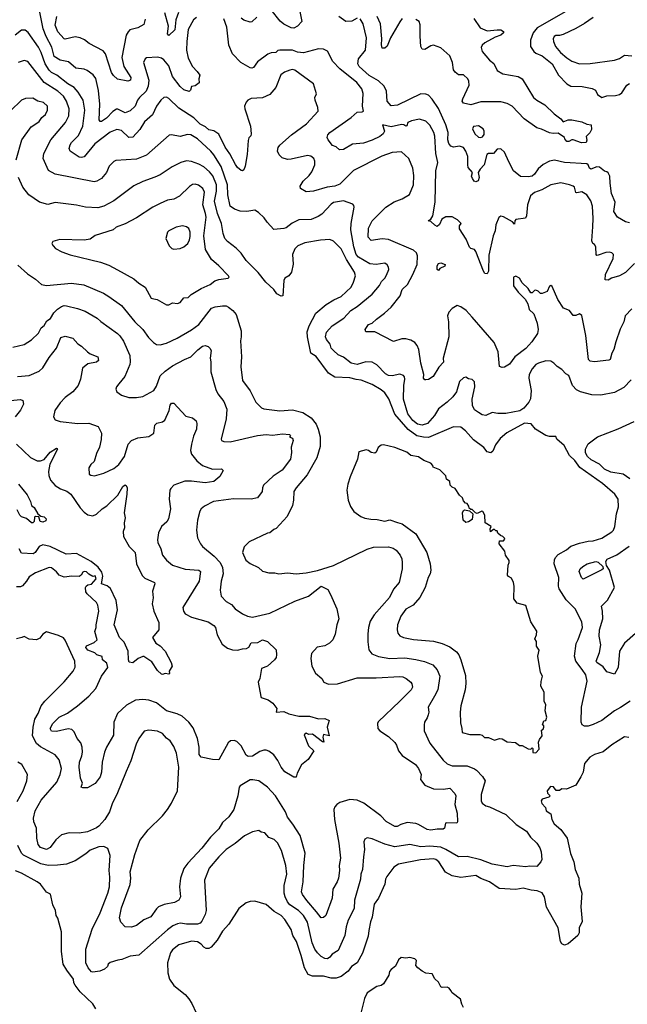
# Model space of a CAD drawing. Extents: x 1678759 to 1859541, y 384609 to 522867.
# Tile 305 of 466: x 1767510 to 1772378, y 482252 to 490149. Entities that reach past the tile are written whole.
import ezdxf

# ---------------------------------------------------------------- set-up
doc = ezdxf.new("R2010")
doc.units = 0

msp = doc.modelspace()

# ---------------------------------------------------------------- linework, layer by layer
at = {"layer": '0CON20XD'}
for points in [[(1768925, 490167.8), (1768902.6, 490147.4), (1768860.5, 490069.5), (1768847.9, 489975), (1768847.4, 489905), (1768860.7, 489840.7), (1768892.9, 489772.9), (1768932.9, 489735), (1768953.3, 489705), (1768943.8, 489675), (1768947.7, 489642.3), (1768915, 489620), (1768885, 489612.5), (1768878.8, 489585), (1768867.5, 489572.5), (1768825, 489587.3), (1768795, 489612.8), (1768733.5, 489693.5), (1768705, 489778.9), (1768665, 489827.5), (1768645, 489840.5), (1768615, 489848.1), (1768525, 489843.3), (1768514, 489836), (1768502, 489805), (1768545.3, 489665), (1768540, 489615), (1768523.3, 489576.7), (1768469.2, 489525), (1768454.6, 489505), (1768435.5, 489455), (1768395, 489419.1), (1768355, 489401.5), (1768295, 489432.5), (1768285, 489431.9), (1768255, 489413.8), (1768205, 489360.5), (1768165, 489332.9), (1768155, 489332), (1768147.5, 489345), (1768150.9, 489470.9), (1768141.7, 489581.7), (1768118.5, 489678.5), (1768097.3, 489707.3), (1768051.5, 489741.5), (1768025, 489751.8), (1767960, 489760), (1767900.8, 489810.8), (1767835, 489823.9), (1767786.7, 489855), (1767768.1, 489928.1), (1767722.2, 490015), (1767698.3, 490075), (1767665.7, 490235.7)], [(1768516, 490154), (1768505, 490110), (1768455, 490084), (1768392.9, 490067.1), (1768377.4, 490052.6), (1768363.4, 490025), (1768328.7, 489845), (1768344.4, 489774.4), (1768401.4, 489685), (1768398, 489665), (1768375, 489656.7), (1768292.4, 489672.4), (1768260.8, 489700.8), (1768245.6, 489725.6), (1768196.8, 489876.8), (1768179.1, 489899.1), (1768065, 489958), (1768028.9, 489988.9), (1767995, 490003.1), (1767955, 490010.6), (1767875, 489992.5), (1767865.5, 489995.5), (1767815, 490052.7), (1767792.5, 490105), (1767806.7, 490175)], [(1768783.1, 490206.9), (1768761.9, 490148.1), (1768752, 490068), (1768705, 490022.5), (1768694.7, 490035), (1768701.4, 490098.6), (1768671.9, 490205)], [(1769409.8, 490170.2), (1769368.5, 490131.5), (1769355, 490128.5), (1769305, 490144.8), (1769285, 490161.4)], [(1769754.2, 490215), (1769769.4, 490135), (1769735, 490096.7), (1769705, 490082.5), (1769685, 490082.9), (1769625, 490114.2), (1769598, 490138), (1769525, 490227.8)], [(1770215, 490162.2), (1770171.9, 490138.1), (1770122.9, 490135), (1770065.6, 490175)], [(1772395, 488521.2), (1772365, 488528), (1772300, 488565), (1772271.3, 488611.3), (1772281.8, 488685), (1772251.1, 488755), (1772241.8, 488838.2), (1772238.2, 488895), (1772225, 488920), (1772215, 488930), (1772195, 488933.8), (1772156.1, 488966.1), (1772135, 488968.8), (1772085, 488950.5), (1772075, 488958), (1772065, 488985.8), (1772053.8, 488993.8), (1771875, 489003.9), (1771795, 489023.6), (1771755, 489015.4), (1771705, 488987.9), (1771665, 488952.5), (1771635, 488911.2), (1771615, 488894.1), (1771585, 488889.2), (1771522.5, 488892.5), (1771467.4, 488937.4), (1771428.3, 489008.3), (1771395, 489087.5), (1771365, 489112.5), (1771335, 489110), (1771305, 489077.5), (1771265, 489077.5), (1771251.7, 489068.3), (1771232, 488985), (1771198.7, 488951.3), (1771182, 488925), (1771191.2, 488885), (1771183.9, 488856.1), (1771165, 488849.2), (1771150.8, 488855), (1771137.5, 488875), (1771130.8, 488895), (1771138, 488925), (1771104.3, 488965), (1771099.4, 488985), (1771101.7, 489051.7), (1771085, 489096.2), (1771065, 489124.3), (1771035, 489135.5), (1770985, 489126.9), (1770965, 489135.8), (1770947.2, 489157.2), (1770939.6, 489185), (1770941.6, 489245), (1770924.1, 489305), (1770866.2, 489436.2), (1770815, 489512), (1770785, 489543.8), (1770765, 489552), (1770725, 489555.8), (1770536.7, 489465), (1770485, 489458.8), (1770453.8, 489495), (1770449.1, 489575), (1770429.1, 489615), (1770385, 489659.6), (1770311, 489701), (1770228.9, 489775), (1770219.5, 489795), (1770224.5, 489835), (1770280, 489905), (1770288.9, 490005), (1770261.5, 490115), (1770237.4, 490157.4)], [(1770575, 490159.2), (1770555, 490132), (1770480.8, 490005), (1770455, 489937.5), (1770435, 489920.8), (1770415, 489921.2), (1770407.9, 489947.9), (1770411.1, 489995), (1770400.3, 490115), (1770374.8, 490174.8)], [(1771149.3, 490159.3), (1771198.5, 490085), (1771255, 490058.9), (1771335, 490069.2), (1771365, 490067.3), (1771385.5, 490055.5), (1771385, 490043.3), (1771366, 490025), (1771320.8, 490009.1), (1771237.3, 489962.7), (1771215.5, 489945), (1771207.3, 489925), (1771215, 489894.2), (1771275, 489824.3), (1771307.6, 489797.6), (1771335, 489741.4), (1771382, 489715), (1771505, 489692.5), (1771537.1, 489675), (1771625.5, 489525), (1771652.8, 489502.8), (1771717.1, 489467.1), (1771793.3, 489393.3), (1771845.4, 489355.4), (1771865, 489330), (1771903.4, 489346.6), (1771935, 489346.7), (1772015, 489330), (1772055, 489312), (1772090, 489305), (1772091.7, 489268.3), (1772078.3, 489241.7), (1772048.3, 489211.7), (1772053.6, 489183.6), (1772050, 489165), (1772012.1, 489162.1), (1771945, 489186.9), (1771933.4, 489186.6), (1771908.6, 489171.4), (1771895, 489172.2), (1771878.9, 489195), (1771874, 489205), (1771825, 489238.1), (1771785, 489235.6), (1771755, 489241.1), (1771691.4, 489271.4), (1771652.5, 489282.5), (1771550.8, 489355), (1771456, 489456), (1771415, 489477.8), (1771365, 489489.5), (1771205, 489490.9), (1771125, 489467.1), (1771065, 489480), (1771056.2, 489495), (1771060.6, 489515), (1771111.8, 489625), (1771109.1, 489655), (1771099.6, 489675), (1771065, 489706.2), (1771025, 489707.1), (1770997.9, 489727.9), (1770985.9, 489745.9), (1770978.2, 489805), (1770955, 489860), (1770885, 489922.7), (1770825, 489944.5), (1770805, 489939.5), (1770755, 489910.8), (1770735, 489913.8), (1770724.4, 489935), (1770718.2, 490018.2), (1770718.1, 490108.1), (1770710, 490135), (1770685, 490151.4)], [(1771885, 490214.4), (1771655.4, 490085), (1771624.1, 490045), (1771602.4, 489985), (1771602.7, 489935), (1771628.9, 489895), (1771645, 489880.5), (1771695, 489858.5), (1771775.7, 489795), (1771828, 489705), (1771894.4, 489634.4), (1771927, 489617), (1772017.7, 489612.3), (1772097.3, 489597.3), (1772122.9, 489582.9), (1772140.7, 489550.7), (1772175, 489524.2), (1772215, 489537.5), (1772285, 489540.8), (1772315, 489548.1), (1772335, 489562.9), (1772375.8, 489625), (1772395, 489636.9)], [(1772105, 490166.7), (1772035, 490118.5), (1771965, 490077.8), (1771865, 490031.1), (1771835, 490022.9), (1771805, 490023.1), (1771792.7, 490015), (1771785.5, 489995), (1771787.5, 489975), (1771801.9, 489935), (1771841.8, 489885), (1771895, 489842.2), (1771935, 489817.5), (1771995, 489796.5), (1772081.7, 489798.3), (1772275, 489824.5), (1772315, 489838.6), (1772355.5, 489864.5), (1772415, 489858.5)], [(1770018.1, 489815), (1769976.3, 489896.3), (1769945, 489912.2), (1769905, 489915.5), (1769785, 489882.8), (1769735, 489887.9), (1769695, 489903.8), (1769593.8, 489906.2), (1769576.8, 489903.2), (1769563.1, 489886.9), (1769525, 489884.5), (1769498.2, 489871.8), (1769415, 489812.5), (1769383, 489767), (1769368.9, 489761.1), (1769355, 489763.3), (1769281.9, 489805), (1769214.4, 489875), (1769185.4, 489945), (1769168.1, 490088.1), (1769145.3, 490155)], [(1772415, 487830), (1772362, 487775), (1772349.2, 487725), (1772321.4, 487668.6), (1772285.7, 487565), (1772270, 487505), (1772253.5, 487475), (1772241.9, 487425), (1772231.5, 487418.5), (1772115, 487405.7), (1772081.3, 487411.3), (1772068.1, 487425), (1772047.2, 487617.2), (1772015, 487776.7), (1771995, 487791.2), (1771965, 487776.2), (1771945, 487776.7), (1771915, 487816), (1771866.5, 487836.5), (1771822.9, 487905), (1771775, 488010), (1771765, 488016.7), (1771755, 488012.5), (1771735, 487970), (1771695, 487952.5), (1771683, 487953), (1771665, 487972.5), (1771645, 487980), (1771635, 487977.5), (1771615, 487957.5), (1771605, 487957.5), (1771585, 487993.3), (1771535, 488040), (1771515, 488076), (1771485, 488091.2), (1771466.4, 488083.6), (1771466.2, 488015), (1771502.5, 487965), (1771559.2, 487909.2), (1771580, 487870), (1771592.5, 487825), (1771629.7, 487789.7), (1771656.3, 487716.3), (1771664.4, 487665), (1771658, 487632), (1771612, 487565), (1771565, 487512.9), (1771475.8, 487445), (1771435, 487385.8), (1771395, 487363.3), (1771375, 487358.8), (1771355, 487367.5), (1771343.5, 487485), (1771311.5, 487561.5), (1771135, 487764.3), (1771086.8, 487816.8), (1771045, 487846.2), (1771016.1, 487856.1), (1770975, 487833.8), (1770946.9, 487803.1), (1770936.7, 487775), (1770945.5, 487725), (1770948.1, 487605), (1770902.9, 487435), (1770905, 487402.5), (1770867.4, 487362.6), (1770823, 487287), (1770785, 487263.8), (1770765, 487260), (1770755, 487260), (1770744.4, 487274.4), (1770748, 487305), (1770723.4, 487393.4), (1770708.9, 487505), (1770695.3, 487535.3), (1770675, 487559.5), (1770645, 487578.9), (1770605, 487590.6), (1770570.9, 487589.1), (1770505, 487567.5), (1770355, 487645.8), (1770282.5, 487645), (1770277.5, 487665), (1770305, 487703.8), (1770335, 487715.8), (1770368.8, 487748.8), (1770432, 487795), (1770485.7, 487845), (1770557.3, 487935), (1770573.3, 487986.7), (1770617.3, 488025), (1770660.9, 488105), (1770693.9, 488186.1), (1770697.9, 488255), (1770689.5, 488279.5), (1770665, 488302.2), (1770465, 488386.2), (1770415, 488392.7), (1770325, 488377.5), (1770300.6, 488405), (1770303.6, 488476.4), (1770334.1, 488535.9), (1770443.6, 488646.4), (1770510.7, 488689.3), (1770575, 488713.1), (1770633.7, 488746.3), (1770665.6, 488825), (1770668.9, 488898.9), (1770659.2, 488959.2), (1770627, 489037), (1770568.6, 489088.6), (1770495, 489084.3), (1770411.2, 489055), (1770185, 488940.8), (1770075, 488828.9), (1770035, 488814.2), (1769973.7, 488806.4), (1769865, 488772.9), (1769805, 488768.6), (1769760, 488795), (1769755.7, 488815), (1769780, 488855), (1769829.8, 488900.2), (1769851.3, 488928.7), (1769874.4, 488985), (1769875.5, 489015), (1769865.7, 489035), (1769843.3, 489055), (1769815, 489058.9), (1769685, 489029.5), (1769655, 489028.1), (1769611.8, 489041.8), (1769590, 489065), (1769576.4, 489093.6), (1769580.8, 489125), (1769595, 489142.5), (1769686.9, 489225), (1769808.1, 489315), (1769901.3, 489415), (1769899.2, 489445), (1769876.5, 489505), (1769875.8, 489525), (1769888, 489555), (1769862.5, 489635), (1769715, 489744.7), (1769695, 489749.5), (1769674.2, 489745.8), (1769630.7, 489729.3), (1769602.4, 489707.6), (1769561.8, 489605), (1769515, 489549.5), (1769455, 489522.3), (1769364, 489516), (1769337.1, 489502.9), (1769325, 489488), (1769311.1, 489455), (1769312.5, 489435), (1769358.6, 489295), (1769364.2, 489235), (1769362, 489218), (1769345, 489202.5), (1769339.2, 489180.8), (1769332.9, 489067.1), (1769316.4, 488973.6), (1769305, 488946.2), (1769295, 488936.7), (1769285, 488938.8), (1769255, 488964.2), (1769238.3, 488988.3), (1769193.4, 489073.4), (1769155, 489127.5), (1769105, 489231.9), (1769065, 489257.1), (1769025, 489265.6), (1768999.1, 489289.1), (1768955, 489310.4), (1768905, 489361.8), (1768785, 489440), (1768705, 489516.9), (1768685, 489528.6), (1768665, 489525.8), (1768641.4, 489505), (1768605.5, 489454.5), (1768574, 489386), (1768510.5, 489329.5), (1768472.6, 489267.4), (1768415, 489207.8), (1768385, 489203.5), (1768325, 489260), (1768288.3, 489268.3), (1768235, 489247.7), (1768112.5, 489155), (1768025, 489048.6), (1768005, 489043.1), (1767985, 489047.8), (1767915, 489094.2), (1767906.9, 489115), (1767915, 489146.2), (1767925.7, 489165), (1767980, 489220), (1768014.7, 489295), (1768030.6, 489425), (1768018.7, 489505), (1767978.5, 489568.5), (1767946.5, 489605), (1767895, 489635.8), (1767807.5, 489705), (1767765, 489725.3), (1767744.8, 489744.8), (1767714.5, 489794.5), (1767681.6, 489885), (1767659, 489929), (1767576.9, 490046.9), (1767553.8, 490066.2), (1767525, 490065.7), (1767474.2, 490025.8)], [(1772410.2, 487259.8), (1772351.6, 487198.4), (1772275, 487159.7), (1772165, 487137.2), (1772095, 487140.9), (1772004.2, 487164.2), (1771970.9, 487180.9), (1771939.5, 487215), (1771908.8, 487295), (1771885, 487308.8), (1771855, 487343.3), (1771815, 487366.7), (1771790, 487395), (1771765, 487411.2), (1771725, 487412.9), (1771668, 487395), (1771645, 487383.1), (1771615, 487348.8), (1771593.1, 487305), (1771589.5, 487275), (1771607.8, 487175), (1771602.6, 487107.4), (1771589.1, 487080.9), (1771550, 487035), (1771516.6, 487013.4), (1771405, 486990.8), (1771341.8, 486991.8), (1771295, 487000), (1771245, 486975.7), (1771215, 486981.4), (1771185, 486998.2), (1771155, 487020.5), (1771137.5, 487055), (1771135.3, 487105), (1771155.5, 487205), (1771153.9, 487243.9), (1771135, 487263.3), (1771105, 487270), (1771085, 487283.3), (1771065, 487276.2), (1771035, 487246.7), (1771008.5, 487165), (1770980.5, 487125), (1770935, 487081.5), (1770865, 487028.6), (1770833.3, 486975), (1770778.4, 486911.6), (1770735, 486897.7), (1770698.2, 486905), (1770659.3, 486935), (1770620.5, 486989.5), (1770584.6, 487105), (1770586.7, 487215), (1770595.5, 487265.5), (1770594.3, 487285), (1770586, 487295), (1770555, 487306.4), (1770495, 487291.9), (1770465, 487295.3), (1770440.2, 487310.2), (1770370.4, 487380.4), (1770333.9, 487403.9), (1770283.7, 487406.3), (1770215, 487384.3), (1770165.6, 487395), (1770105, 487442.1), (1770062, 487462), (1770023.2, 487495), (1770006.4, 487515), (1769997.5, 487547.5), (1769968.2, 487585), (1769960.7, 487605), (1769968.1, 487641.9), (1770014.5, 487695), (1770107.8, 487755), (1770164.2, 487815.8), (1770215, 487847.9), (1770335, 487948.5), (1770393.8, 488016.2), (1770409.2, 488050.8), (1770435, 488076), (1770449.5, 488100.5), (1770466.5, 488145), (1770465.6, 488165), (1770453.6, 488183.6), (1770435, 488195.6), (1770365, 488184.7), (1770315, 488191.1), (1770224.8, 488244.8), (1770205.2, 488265.2), (1770187.2, 488327.2), (1770163.8, 488465), (1770166.2, 488515), (1770188.6, 488645), (1770187.9, 488657.9), (1770178.5, 488668.5), (1770105, 488695.6), (1770025, 488681.9), (1770005, 488670), (1769930.9, 488589.1), (1769900.3, 488569.7), (1769845, 488547.8), (1769745, 488544.5), (1769691.9, 488518.1), (1769645, 488480), (1769625.4, 488474.6), (1769546.9, 488466.9), (1769492, 488525), (1769468.9, 488558.9), (1769423, 488603), (1769392.9, 488622.9), (1769329.1, 488610.9), (1769276.7, 488615), (1769230.3, 488630.3), (1769195.4, 488655), (1769177.9, 488745), (1769175.7, 488825), (1769125, 488971.8), (1769065.9, 489065.9), (1769040.8, 489095), (1768934, 489194), (1768880, 489225), (1768855, 489228.5), (1768795, 489213.3), (1768725, 489225.8), (1768706.8, 489223.2), (1768525.9, 489064.1), (1768445, 489031.5), (1768281.1, 489018.9), (1768265, 489011.2), (1768226, 488975), (1768204.3, 488925), (1768164.3, 488875), (1768126.6, 488853.4), (1768105, 488847.9), (1767795, 488910.9), (1767739.1, 488939.1), (1767697.1, 489035), (1767702.5, 489075), (1767757.8, 489185), (1767876.2, 489325), (1767902.5, 489377.5), (1767905.4, 489435), (1767883.5, 489495), (1767861.1, 489535), (1767815.5, 489575.5), (1767705, 489644.6), (1767575, 489814.4), (1767545, 489822.2), (1767496.2, 489806.2)], [(1772435, 488193.1), (1772365, 488122.5), (1772315, 488094.4), (1772252.7, 488077.3), (1772225, 488060), (1772201.7, 488061.7), (1772202.5, 488105), (1772264.4, 488235), (1772266.9, 488265), (1772255, 488280.8), (1772235, 488285.6), (1772205, 488281.9), (1772145, 488260.8), (1772135, 488259.2), (1772129.2, 488265), (1772125, 488327.5), (1772115, 488346.7), (1772102, 488355), (1772094.7, 488374.7), (1772101.6, 488488.4), (1772105.5, 488555), (1772099.1, 488655), (1772086.3, 488696.3), (1772054.5, 488744.5), (1772015, 488770), (1771975, 488760), (1771965, 488764.2), (1771955, 488806), (1771945.4, 488815.4), (1771915, 488825.5), (1771845, 488840.6), (1771765, 488824.4), (1771694.7, 488785.3), (1771635, 488763.3), (1771603.4, 488736.6), (1771578.5, 488665), (1771569.4, 488575), (1771562.7, 488557.3), (1771485, 488548), (1771476.2, 488535), (1771475, 488510), (1771458.6, 488528.6), (1771385, 488566.9), (1771365, 488572.5), (1771347.7, 488562.3), (1771325.5, 488505), (1771320, 488455), (1771303.1, 488415), (1771268.1, 488261.9), (1771266.3, 488133.7), (1771255, 488110), (1771236.7, 488115), (1771225, 488131.2), (1771165, 488290), (1771155, 488306.2), (1771125, 488313.3), (1771113.9, 488323.9), (1771088.3, 488388.3), (1771033, 488473), (1771032.5, 488495), (1771046.2, 488515), (1771017.1, 488545), (1770975, 488568.8), (1770925, 488567.1), (1770891.5, 488548.5), (1770872.7, 488507.3), (1770855, 488492), (1770835, 488500.8), (1770805, 488530), (1770782.5, 488535), (1770805, 488548.8), (1770820, 488575), (1770839.6, 488685), (1770843.5, 488936.5), (1770860, 489005), (1770842.8, 489075), (1770835.7, 489215.7), (1770827.5, 489245), (1770795, 489302.5), (1770764.6, 489334.6), (1770712, 489352), (1770648.1, 489338.1), (1770619.2, 489325), (1770611.7, 489298.3), (1770605, 489296.7), (1770586.7, 489306.7), (1770567.9, 489307.9), (1770485, 489290.8), (1770417.5, 489305), (1770431.5, 489255), (1770420.9, 489235), (1770395, 489212.7), (1770335, 489182.5), (1770265, 489160), (1770175, 489150), (1770105, 489107.5), (1770072.5, 489105), (1770045, 489130), (1770015, 489141.2), (1769981.4, 489185), (1769974.5, 489204.5), (1769978.5, 489225), (1769994.4, 489245), (1770165, 489364.4), (1770212.6, 489407.4), (1770255, 489410.8), (1770263.6, 489416.4), (1770255.6, 489455), (1770262.1, 489557.9), (1770250, 489595), (1770210.9, 489645), (1770075.6, 489755), (1770018.1, 489815)], [(1767481.4, 489025), (1767526.9, 489185), (1767601.1, 489288.9), (1767638, 489315), (1767665, 489331.9), (1767686.4, 489363.6), (1767715, 489388.8), (1767731.9, 489425), (1767731.9, 489455), (1767701.2, 489485), (1767655, 489496.7), (1767615, 489519.2), (1767555, 489517.5), (1767525, 489504.3), (1767435, 489419.2)], [(1771205, 489203.8), (1771219.2, 489210.8), (1771231.2, 489228.8), (1771231.9, 489255), (1771224.2, 489275), (1771185, 489297.1), (1771145, 489293.3), (1771139.2, 489275), (1771155.8, 489235), (1771185, 489207.5), (1771205, 489203.8)], [(1772400, 484685), (1772325, 484632.9), (1772275, 484606.7), (1772175, 484528.5), (1772105, 484495.7), (1772065, 484484.3), (1772035, 484482.9), (1772016, 484495), (1772008.6, 484515), (1772011.5, 484635), (1772056.9, 484845), (1772046.7, 484895), (1772017.5, 484937.5), (1771966.1, 485005), (1771953.9, 485045), (1771967.5, 485145), (1771985, 485178), (1772018.5, 485275), (1772015, 485320), (1771961.2, 485425), (1771887.7, 485497.7), (1771832.1, 485585), (1771826.1, 485605), (1771828.4, 485675), (1771792.9, 485785), (1771795, 485817.5), (1771802.5, 485835), (1771825, 485859.4), (1771891.7, 485898.3), (1771925, 485925.6), (1771995, 485950), (1772065, 485966.2), (1772105, 485968.8), (1772175, 485991.1), (1772255, 486041.4), (1772268.1, 486055), (1772279.5, 486085), (1772292.7, 486185), (1772308.8, 486241.2), (1772304.5, 486304.5), (1772277.5, 486345), (1772179.2, 486429.2), (1771997.4, 486557.4), (1771958.6, 486615), (1771914.7, 486655), (1771872.5, 486735), (1771813.3, 486785), (1771805, 486807.5), (1771755, 486806.7), (1771725, 486814.5), (1771642, 486865), (1771607, 486907), (1771555, 486913.1), (1771413.5, 486836.5), (1771358.5, 486791.5), (1771320.9, 486739.1), (1771300.9, 486689.1), (1771283.8, 486676.2), (1771255, 486682.5), (1771227.6, 486717.6), (1771145, 486778.6), (1771082.2, 486852.2), (1771045, 486881.1), (1770985, 486884.5), (1770785, 486798.9), (1770745, 486800), (1770692.2, 486812.3), (1770622.2, 486862.2), (1770515.1, 486985.1), (1770467.7, 487107.7), (1770435.4, 487155.4), (1770405, 487181.4), (1770334.7, 487224.7), (1770245, 487259.1), (1770205, 487262.3), (1770155, 487276), (1770035, 487282.3), (1769983.3, 487315), (1769885, 487446.9), (1769842.6, 487475), (1769815.4, 487605), (1769813.6, 487645), (1769827.8, 487695), (1769883.5, 487796.5), (1769965, 487865.6), (1770026.6, 487903.4), (1770085, 487928.6), (1770164.4, 488005), (1770185.5, 488045), (1770201.4, 488095), (1770193.3, 488125), (1770127.1, 488225), (1770085, 488310.6), (1770023.9, 488373.9), (1769995, 488386.7), (1769918.6, 488381.4), (1769795, 488360.5), (1769738, 488335), (1769715, 488312), (1769694.5, 488265.5), (1769700.3, 488189.7), (1769686.6, 488123.4), (1769665, 488096), (1769633.8, 488076.2), (1769625, 488056.7), (1769617.5, 487935), (1769605, 487932.5), (1769570, 487950), (1769546, 487986), (1769483, 488043), (1769421.1, 488121.1), (1769325, 488216.7), (1769285, 488278), (1769245, 488317.5), (1769175, 488370.8), (1769154.4, 488395), (1769139.4, 488435), (1769126.9, 488515), (1769094.7, 488595), (1769070.6, 488695), (1769087, 488775), (1769086.2, 488825), (1769056.4, 488896.4), (1769029.9, 488929.9), (1768985, 488967.9), (1768945, 488990.4), (1768885, 489012.7), (1768845, 489016.7), (1768801.2, 489005), (1768731.4, 488968.6), (1768635, 488905.6), (1768592.4, 488887.6), (1768495, 488851.1), (1768425, 488815.6), (1768265, 488695.6), (1768183.8, 488655), (1768135, 488641.1), (1768035.5, 488645.5), (1767965, 488663.1), (1767795, 488682), (1767735, 488666), (1767668.8, 488685), (1767582.9, 488745), (1767534.5, 488805), (1767500, 488885)], [(1768685, 487862.5), (1768705, 487863.3), (1768735, 487877.5), (1768775, 487872.5), (1768795, 487880), (1768825, 487918.8), (1768858.3, 487921.7), (1768882.5, 487945), (1768965, 487992.5), (1769036.7, 488025), (1769074.3, 488055.7), (1769105, 488065.8), (1769180, 488075), (1769186.7, 488085), (1769183.8, 488095), (1769104.3, 488175), (1769047.3, 488225), (1768997.9, 488305), (1768985.7, 488415), (1769003, 488565), (1768999.4, 488595), (1768976.1, 488665), (1768989.7, 488765), (1768976.5, 488795), (1768942.6, 488822.6), (1768915, 488829.1), (1768895, 488826.7), (1768869.1, 488810.9), (1768791.2, 488735), (1768745, 488711.1), (1768695, 488703.1), (1768634.6, 488675.4), (1768576, 488645), (1768445, 488560.6), (1768355, 488513.1), (1768283.8, 488485), (1768257.3, 488462.7), (1768115, 488419.2), (1768075, 488390), (1768025, 488380), (1767832.3, 488387.7), (1767775, 488370), (1767767.5, 488355), (1767776.7, 488335), (1767796.7, 488315), (1767847.1, 488287.1), (1767915, 488262.5), (1768155.7, 488205.7), (1768225, 488180), (1768294.2, 488144.2), (1768425, 488070), (1768464, 488035), (1768514, 488005), (1768563.3, 487915), (1768585, 487910), (1768610, 487905), (1768685, 487862.5)], [(1768745, 488310), (1768795, 488313.3), (1768825, 488326.7), (1768855.6, 488354.4), (1768871.4, 488385), (1768875, 488410), (1768874.4, 488445), (1768864, 488475), (1768845, 488487.5), (1768815, 488495.6), (1768763.6, 488486.4), (1768703.3, 488455), (1768693.8, 488445), (1768680, 488395), (1768706.4, 488336.4), (1768727.5, 488315), (1768745, 488310)], [(1770865, 488137.5), (1770854, 488145), (1770854.4, 488175), (1770864.2, 488195), (1770885, 488198.1), (1770920, 488185), (1770915, 488172), (1770876.9, 488153.1), (1770865, 488137.5)], [(1767495, 488181.2), (1767571.2, 488111.2), (1767635, 488068.8), (1767683.8, 488025), (1767725, 488017.8), (1767925, 488036.2), (1768023.1, 488023.1), (1768181.2, 487955), (1768225, 487930), (1768325.9, 487855.9), (1768431.5, 487725), (1768495, 487664.4), (1768541.7, 487601.7), (1768580.6, 487560.6), (1768605, 487544.3), (1768635, 487541.9), (1768685, 487555.7), (1768772, 487595), (1768885, 487662.2), (1768945, 487705.5), (1769047.8, 487835), (1769075, 487847.5), (1769135, 487854.6), (1769163.8, 487853.8), (1769183.9, 487843.9), (1769218.2, 487818.2), (1769245, 487784), (1769283.5, 487655), (1769284.6, 487605.4), (1769277.8, 487575), (1769287.5, 487445), (1769282.5, 487365), (1769295.8, 487255.8), (1769355, 487172), (1769400.8, 487080.8), (1769447.6, 487037.6), (1769465, 487029.4), (1769595, 487013.5), (1769695, 487020.8), (1769778.2, 486998.2), (1769845.8, 486955.8), (1769885.3, 486905.3), (1769901.8, 486865), (1769917.4, 486802.6), (1769916.7, 486725), (1769891.8, 486635), (1769812.3, 486497.7), (1769725.7, 486395), (1769707.5, 486365), (1769704.2, 486295), (1769695, 486252.5), (1769652, 486165), (1769565, 486067.5), (1769545, 486060), (1769515, 486032.5), (1769495, 486030), (1769348.8, 485961.2), (1769308.3, 485921.7), (1769293.8, 485875), (1769321.2, 485815), (1769355, 485787.5), (1769423.8, 485755), (1769456.1, 485726.1), (1769505, 485712), (1769555, 485713.3), (1769585, 485703.8), (1769655.8, 485714.2), (1769725, 485705.7), (1769805, 485713.3), (1769895, 485731.9), (1770025, 485773.1), (1770295, 485902.2), (1770345, 485918.2), (1770465, 485922.5), (1770500.9, 485910.9), (1770525, 485894.3), (1770557.5, 485855), (1770571.1, 485825), (1770575.5, 485795.5), (1770573.3, 485745), (1770550, 485635), (1770505, 485582.5), (1770472.2, 485515), (1770351.1, 485375), (1770318.9, 485325), (1770305.7, 485275.7), (1770300.5, 485225), (1770299.7, 485159.7), (1770307.1, 485095), (1770332.3, 485062.3), (1770385, 485041.2), (1770475, 485025.4), (1770595, 485030.4), (1770685, 485019.2), (1770752.4, 485002.4), (1770820, 484975), (1770855, 484936), (1770875.4, 484885.4), (1770859.4, 484775), (1770834.1, 484724.1), (1770782.9, 484635), (1770786.7, 484595), (1770782.2, 484575), (1770775, 484550), (1770754.5, 484515.5), (1770750.8, 484495), (1770750.8, 484445), (1770796.2, 484346.2), (1770901.7, 484211.7), (1770935, 484181.1), (1770974.6, 484164.6), (1771094.7, 484164.7), (1771155, 484142.2), (1771170.5, 484130.5), (1771219.2, 484079.2), (1771238.9, 484045), (1771208.2, 483935), (1771208.1, 483885), (1771214.6, 483864.6), (1771245, 483843.1), (1771275, 483836.9), (1771405, 483774.2), (1771488, 483695), (1771570.2, 483640.2), (1771603.8, 483593.8), (1771654.4, 483545), (1771677.9, 483507.9), (1771689.4, 483475), (1771694.4, 483415), (1771685.4, 483394.6), (1771653.1, 483356.9), (1771595, 483360), (1771564.6, 483354.6), (1771465, 483366.4), (1771415, 483354.4), (1771295, 483376.8), (1771205, 483410.4), (1771095, 483436.9), (1771025, 483434.5), (1770925, 483495.3), (1770885, 483511.8), (1770795, 483520.2), (1770725, 483515.3), (1770635, 483533.5), (1770515, 483515.3), (1770435, 483536.9), (1770335, 483579.2), (1770295, 483587.5), (1770275, 483576.7), (1770266, 483555), (1770271.9, 483495), (1770265.4, 483434.6), (1770256.7, 483335), (1770243.3, 483295), (1770240, 483255), (1770191.1, 483088.9), (1770189.6, 483020.4), (1770141.9, 482928.1), (1770126.1, 482875), (1770115.3, 482804.7), (1770061.5, 482685), (1770014.6, 482655.4), (1769995, 482630), (1769975, 482618.5), (1769955, 482619.1), (1769925.7, 482635), (1769895, 482664.4), (1769875, 482694.4), (1769853.8, 482745), (1769815, 482912.5), (1769784.7, 482965), (1769744.4, 483004.4), (1769675, 483050), (1769655.7, 483075), (1769636.2, 483115), (1769629.7, 483145), (1769629.7, 483205), (1769639.5, 483250.5), (1769648.9, 483295), (1769641.8, 483365), (1769607.3, 483487.3), (1769576.6, 483546.6), (1769547.5, 483575), (1769505, 483590.8), (1769475, 483628), (1769445, 483634), (1769425, 483646), (1769374.2, 483635.8), (1769311.2, 483605), (1769235, 483541.9), (1769164.7, 483495.3), (1769103.9, 483436.1), (1769027.7, 483345), (1768991.5, 483248.5), (1769002.9, 483005), (1768996.4, 482973.6), (1768970.2, 482919.8), (1768955, 482904.2), (1768934.4, 482895.6), (1768845, 482895.4), (1768797.1, 482902.9), (1768775, 482899.1), (1768737.1, 482882.9), (1768695, 482850), (1768463, 482647), (1768395, 482638.6), (1768327.7, 482612.3), (1768295, 482607.8), (1768233.3, 482586.7), (1768217.5, 482575), (1768212.5, 482555), (1768190, 482535), (1768152.5, 482517.5), (1768095, 482510), (1768085, 482513.3), (1768059.2, 482545), (1768040.8, 482585), (1768039.6, 482695), (1768091.1, 482855), (1768155.5, 482985), (1768216.2, 483145), (1768228.2, 483195), (1768232, 483272), (1768225.6, 483325), (1768234.2, 483445), (1768215, 483502.5), (1768185, 483519.2), (1768143.3, 483515), (1768075, 483489.4), (1768040.5, 483459.5), (1767955, 483404.3), (1767885, 483376.7), (1767811.5, 483368.5), (1767736.9, 483366.9), (1767678, 483378), (1767539.5, 483449.5), (1767525.2, 483465.2), (1767494.7, 483525)], [(1767455, 487523.8), (1767545, 487544.2), (1767605, 487582.9), (1767660.6, 487635), (1767682.1, 487677.9), (1767705, 487696.9), (1767727, 487733), (1767756, 487754), (1767782, 487798), (1767812.2, 487827.8), (1767845, 487848.5), (1767865, 487856.2), (1767885, 487855.5), (1767973.6, 487833.6), (1768035, 487811.2), (1768131.2, 487755), (1768158.7, 487728.7), (1768292.4, 487632.4), (1768312, 487615), (1768341.7, 487571.7), (1768390.9, 487455), (1768394.4, 487405), (1768391.9, 487385), (1768351.5, 487288.5), (1768305, 487228), (1768286, 487205), (1768280, 487185), (1768286.7, 487165), (1768325, 487138.8), (1768385, 487118.8), (1768445, 487118.8), (1768495, 487127.5), (1768585, 487176), (1768605, 487209.2), (1768635, 487294.3), (1768675, 487330.5), (1768735, 487372.5), (1768829.2, 487425), (1768882, 487445), (1768937.9, 487502.1), (1768975, 487530.6), (1768995, 487537.5), (1769019.3, 487529.3), (1769034.4, 487514.4), (1769042.9, 487495), (1769036.9, 487435), (1769042.3, 487405), (1769041.8, 487325), (1769082.1, 487182.1), (1769097.9, 487147.9), (1769146.4, 487086.4), (1769170.5, 487025), (1769165, 486947.5), (1769123.9, 486786.1), (1769126.7, 486775), (1769145, 486765.8), (1769195, 486762.9), (1769414.6, 486815.4), (1769485, 486821.2), (1769535, 486816.5), (1769616.6, 486826.6), (1769671.7, 486821.7), (1769680, 486815), (1769673, 486807), (1769675, 486800), (1769695, 486792.5), (1769700, 486775), (1769685, 486720), (1769688.8, 486678.8), (1769680, 486625), (1769613.6, 486536.4), (1769541.9, 486488.1), (1769463.3, 486416.7), (1769454.3, 486395), (1769452.5, 486365), (1769415, 486314), (1769365, 486303.3), (1769222.4, 486307.6), (1769063.3, 486285), (1768991.3, 486248.7), (1768963.3, 486225), (1768952.7, 486207.3), (1768934.4, 486135), (1768926.9, 486055), (1768934.6, 485994.6), (1768957.5, 485945), (1768975, 485924.2), (1769067.7, 485847.7), (1769116.4, 485795), (1769135.3, 485755), (1769140.3, 485705), (1769123.3, 485645), (1769115.6, 485575), (1769123.3, 485525), (1769163.7, 485483.7), (1769207.9, 485457.9), (1769235.8, 485425), (1769295, 485384.4), (1769335, 485366.5), (1769375, 485358.5), (1769515, 485390.5), (1769713.8, 485485), (1769825, 485525.5), (1769925, 485605.4), (1769978.8, 485578.8), (1769999.2, 485539.1), (1770051.1, 485425), (1770067.8, 485345), (1770050.8, 485295), (1770038.3, 485221.7), (1770018, 485175), (1769992.3, 485147.7), (1769955, 485128), (1769894.3, 485115.7), (1769848, 485065), (1769841.2, 485025), (1769850, 484965), (1769879.5, 484909.5), (1769930, 484865), (1769946.7, 484835), (1769985, 484820.8), (1770055, 484822.9), (1770215, 484871.5), (1770365, 484871.5), (1770555, 484882.8), (1770578.6, 484878.6), (1770605.3, 484865.3), (1770642.5, 484835), (1770652.1, 484822.1), (1770657.5, 484795), (1770647.5, 484775), (1770555.6, 484685), (1770380.9, 484519.1), (1770376, 484505), (1770379.2, 484465), (1770396.6, 484446.6), (1770465, 484401.4), (1770515, 484353.1), (1770530, 484330), (1770544.7, 484284.7), (1770575, 484247.5), (1770680, 484175), (1770705, 484143.8), (1770726.9, 484095), (1770722.5, 484055), (1770755, 484010.8), (1770825, 483979.5), (1770905, 483978.9), (1770955, 483985.7), (1770995, 483943.8), (1771004.2, 483925), (1770997.5, 483855), (1771016, 483785), (1771018.8, 483715), (1771013.6, 483706.4), (1770930.7, 483709.3), (1770922.5, 483705), (1770913.6, 483666.4), (1770901.7, 483658.3), (1770855, 483658.1), (1770805, 483648.6), (1770773.3, 483655), (1770706.2, 483695), (1770682.6, 483702.6), (1770615, 483710), (1770563.3, 483695), (1770535, 483678), (1770515, 483677.5), (1770445, 483718.6), (1770402.9, 483762.9), (1770266.9, 483866.9), (1770215, 483890), (1770155, 483894.4), (1770075, 483871.9), (1770050, 483855), (1770035, 483836.7), (1770028, 483815), (1770032.7, 483735), (1770066.2, 483545), (1770080.4, 483425), (1770069.1, 483365), (1770071.5, 483325), (1770063.5, 483265), (1770054.5, 483235), (1770020, 483175), (1770012.1, 483105), (1769962, 482965), (1769945, 482948.8), (1769925, 482946.2), (1769886.7, 482995), (1769809.1, 483085), (1769775, 483134), (1769768.5, 483155), (1769782.3, 483235), (1769785.4, 483365.4), (1769797.8, 483465), (1769756.8, 483606.8), (1769698.5, 483698.5), (1769654.7, 483754.7), (1769638.8, 483795), (1769558.9, 483925), (1769495, 483994.3), (1769426.2, 484045), (1769377.5, 484052.5), (1769355, 484052.5), (1769275, 484006), (1769268, 483995), (1769258.1, 483925), (1769226.5, 483815), (1769184.7, 483755.3), (1769135, 483710.5), (1769105, 483661.1), (1769037.4, 483592.6), (1768968.5, 483505), (1768855.5, 483384.5), (1768825, 483340.8), (1768797.9, 483265), (1768788.9, 483195), (1768798.1, 483115), (1768785, 483088.8), (1768750.3, 483069.7), (1768666.6, 483053.4), (1768622.5, 483035), (1768605, 483019.2), (1768561.4, 482955), (1768505, 482930.6), (1768445, 482884.4), (1768405, 482872.5), (1768354, 482874), (1768320.3, 482910.3), (1768310.6, 482945), (1768324.1, 483025.9), (1768395.3, 483214.7), (1768400, 483265), (1768394.7, 483314.7), (1768431.2, 483455), (1768472.7, 483565), (1768538, 483652), (1768652.9, 483765), (1768694.3, 483815), (1768725.6, 483865), (1768773.1, 483965), (1768783.5, 484155), (1768767, 484267), (1768745, 484320), (1768715, 484366.7), (1768685, 484388), (1768652.5, 484425), (1768615, 484442), (1768545, 484452), (1768508, 484442), (1768464.6, 484385.4), (1768441.7, 484338.3), (1768398.9, 484205), (1768361.5, 484118.5), (1768288.1, 483935), (1768252.2, 483867.8), (1768228.9, 483795), (1768192.5, 483735), (1768145, 483681.8), (1768125, 483666.9), (1768053.6, 483636.4), (1767985, 483624), (1767905, 483628.2), (1767845, 483611.1), (1767798.7, 483571.3), (1767755, 483509.4), (1767725, 483494.5), (1767675, 483511.4), (1767657.8, 483535), (1767648.2, 483585), (1767643.4, 483665), (1767622.4, 483715), (1767620, 483745), (1767634.6, 483805), (1767680.3, 483889.7), (1767808.1, 484035), (1767833.8, 484096.2), (1767843.3, 484145), (1767824.5, 484214.5), (1767792.5, 484252.5), (1767676.2, 484316.2), (1767644.8, 484344.8), (1767611.6, 484405), (1767617.4, 484475), (1767631.5, 484538.5), (1767657.9, 484585), (1767682.7, 484647.3), (1767710.6, 484685), (1767865, 484839.2), (1767936.8, 484923.2), (1767954.3, 484955.7), (1767951.9, 485005), (1767875, 485173.3), (1767860.5, 485190.5), (1767821.7, 485211.7), (1767725, 485240), (1767695, 485222), (1767671.1, 485188.9), (1767645, 485175.6), (1767585, 485180.9), (1767545, 485202), (1767525.8, 485194.2), (1767485, 485183.3)], [(1767491.5, 487288.5), (1767585, 487295.6), (1767665, 487331.4), (1767695, 487357.5), (1767745, 487439.2), (1767805, 487516), (1767840.2, 487599.8), (1767875, 487612), (1767935.5, 487595.5), (1767975, 487550), (1768005, 487532), (1768052, 487485), (1768075, 487470), (1768136.4, 487446.4), (1768140, 487415), (1768125, 487403.1), (1768055, 487389.5), (1768012.5, 487355), (1767995.7, 487265), (1767977.5, 487215), (1767936, 487165), (1767875, 487120), (1767835, 487076.7), (1767790, 487015), (1767781.2, 486965), (1767795, 486940), (1767835, 486925.8), (1767975, 486911.4), (1768064.3, 486914.3), (1768137.8, 486887.8), (1768164, 486834), (1768162.8, 486782.8), (1768149.5, 486720.5), (1768125, 486668.8), (1768107.1, 486605), (1768078.8, 486581.2), (1768063.8, 486555), (1768067.5, 486505), (1768080, 486495), (1768108.8, 486491.2), (1768185, 486511.4), (1768265, 486550), (1768305, 486581.1), (1768349.6, 486645), (1768380, 486745), (1768405, 486773.8), (1768455, 486796.2), (1768543.2, 486806.8), (1768585, 486833.3), (1768593.6, 486896.4), (1768607.8, 486912.2), (1768655, 486924.2), (1768671.7, 486938.3), (1768706.9, 487015), (1768715, 487057.5), (1768725, 487073.3), (1768745, 487072.5), (1768839.5, 486969.5), (1768895, 486956.2), (1768922.3, 486932.3), (1768928.3, 486911.7), (1768927.1, 486865), (1768901.7, 486808.3), (1768885.5, 486745), (1768878.5, 486695), (1768885, 486663.8), (1768930.2, 486610.2), (1768975, 486574.5), (1769055, 486545.7), (1769125.9, 486545.9), (1769138.8, 486535), (1769114, 486485), (1769065, 486444.5), (1768996.1, 486433.9), (1768885, 486449.5), (1768832.8, 486447.2), (1768745, 486416.9), (1768719.3, 486390.7), (1768713.1, 486375), (1768708.5, 486305), (1768718.6, 486225), (1768702.5, 486145), (1768689.2, 486120.8), (1768645.8, 486084.2), (1768620.6, 486035), (1768613.6, 485976.4), (1768616.5, 485955), (1768640, 485905), (1768654.4, 485855), (1768685.8, 485815), (1768735, 485773.5), (1768835, 485742.9), (1768944.3, 485735.7), (1768957.5, 485725), (1768946.9, 485645), (1768817.5, 485435), (1768822.5, 485405), (1768834.5, 485384.5), (1768885, 485358.6), (1769018.8, 485318.8), (1769065, 485290.8), (1769079.2, 485275), (1769090.8, 485215), (1769132.1, 485142.1), (1769175, 485108.8), (1769214.3, 485094.3), (1769255, 485092.5), (1769295, 485104), (1769327.5, 485105), (1769344.3, 485115.7), (1769365, 485152), (1769417.5, 485155), (1769455, 485175.8), (1769495, 485163.1), (1769565, 485096.7), (1769568.5, 485055), (1769565.4, 485034.6), (1769552.5, 485015), (1769495, 484964), (1769480.8, 484959.2), (1769446.7, 484945), (1769433.3, 484865), (1769421.2, 484835), (1769440.7, 484720.7), (1769445, 484713.3), (1769500, 484695), (1769538.7, 484668.7), (1769570, 484625), (1769564.3, 484594.3), (1769625, 484600), (1769665, 484582.9), (1769745, 484564.5), (1769832.4, 484562.4), (1769905, 484542.5), (1769955, 484544.4), (1769989.3, 484529.3), (1769974, 484475), (1769990, 484405), (1769945, 484417.5), (1769938.8, 484395), (1769947.5, 484355), (1769935, 484357.5), (1769855, 484418), (1769826.4, 484416.4), (1769805, 484426.2), (1769790, 484415), (1769823.8, 484325), (1769866.7, 484285), (1769820, 484215), (1769767.7, 484172.3), (1769733, 484107), (1769726, 484074), (1769705, 484073.3), (1769691.7, 484081.7)], [(1767435, 487096.5), (1767515, 487102.5), (1767534.3, 487094.3), (1767540.6, 487065), (1767515, 487018.6), (1767472.9, 486965)], [(1772398, 486468), (1772345, 486505.4), (1772245, 486521.7), (1772196.1, 486545), (1772155, 486584.1), (1772089.7, 486619.7), (1772060, 486645), (1772044.6, 486675), (1772043.5, 486705), (1772065, 486747.8), (1772140, 486805), (1772305, 486868.6), (1772432.4, 486927.6)], [(1767485, 486744.3), (1767597.2, 486637.2), (1767650.3, 486610.3), (1767675, 486610), (1767705, 486621.5), (1767755, 486680.6), (1767805, 486712.5), (1767809.3, 486709.3), (1767812.5, 486705), (1767752.2, 486585), (1767741.5, 486525), (1767743.4, 486493.4), (1767757.1, 486455), (1767793.3, 486413.3), (1767836.1, 486386.1), (1767888, 486368), (1767918.9, 486345), (1767993.5, 486235), (1768025, 486200.6), (1768055, 486178.6), (1768095, 486170), (1768125, 486182.9), (1768169.2, 486225), (1768208.4, 486251.6), (1768296, 486335), (1768335.7, 486405), (1768355, 486418.6), (1768363.1, 486413.1), (1768370, 486395), (1768368.6, 486345), (1768346, 486195), (1768354.2, 486155), (1768345.8, 486115), (1768348.8, 486075), (1768338, 486045), (1768340.8, 486005), (1768386, 485925), (1768434.3, 485875), (1768444.4, 485785), (1768491.1, 485691.1), (1768511.4, 485671.4), (1768590, 485635), (1768592, 485625), (1768572.5, 485565), (1768578.5, 485511.5), (1768571.1, 485465), (1768585.5, 485405.5), (1768624.2, 485315), (1768623.6, 485256.4), (1768573.3, 485195), (1768600, 485150), (1768635, 485128), (1768675.7, 485085), (1768723.8, 484995), (1768730, 484965), (1768707.5, 484925), (1768710, 484905), (1768705, 484900), (1768675, 484906.7), (1768655, 484897.5), (1768645, 484900), (1768615, 484930), (1768569.2, 484999.2), (1768505, 485040.8), (1768495, 485042), (1768460, 485025), (1768415, 484990), (1768387, 484997), (1768381.2, 485015), (1768378.6, 485085), (1768346.8, 485156.8), (1768308, 485195), (1768265.6, 485295.6), (1768293.2, 485415), (1768281.3, 485491.3), (1768236.8, 485586.8), (1768209.6, 485609.6), (1768165, 485625.8), (1768174.5, 485685), (1768168.4, 485718.4), (1768138.6, 485758.6), (1768082.8, 485802.8), (1767965, 485868), (1767883, 485863), (1767755, 485923.1), (1767695, 485936.9), (1767666, 485925), (1767632.5, 485875), (1767616.2, 485865), (1767525, 485870), (1767504.3, 485904.3)], [(1771645, 484270), (1771671.7, 484298.3), (1771666.7, 484355), (1771673.9, 484376.1), (1771696.7, 484405), (1771690, 484450), (1771705, 484460), (1771710, 484475), (1771710, 484485), (1771700, 484495), (1771710, 484525), (1771725, 484530), (1771733.3, 484555), (1771721.2, 484605), (1771726.7, 484655), (1771711.2, 484685), (1771713.3, 484755), (1771686.2, 484805), (1771688.3, 484841.7), (1771700, 484885), (1771683.9, 484913.9), (1771662.5, 485045), (1771673, 485093), (1771650, 485125), (1771651.7, 485161.7), (1771637.5, 485185), (1771650, 485215), (1771652.5, 485245), (1771605, 485320), (1771565, 485450), (1771495, 485470), (1771470, 485505), (1771472.5, 485605), (1771466.7, 485635), (1771449.3, 485669.3), (1771425, 485682.5), (1771417.5, 485695), (1771422.5, 485775), (1771432.5, 485795), (1771431.7, 485811.7), (1771402.5, 485855), (1771397, 485887), (1771352.5, 485945), (1771355, 485970), (1771385, 485970), (1771397, 485983), (1771395, 485990), (1771380, 486005), (1771361.7, 486011.7), (1771341.7, 486031.7), (1771335, 486050), (1771325, 486050), (1771315, 486060), (1771305, 486060), (1771281.7, 486041.7), (1771280, 486065), (1771287.5, 486085), (1771240, 486115), (1771237.5, 486175), (1771220, 486205), (1771213, 486207), (1771175, 486190), (1771163, 486193), (1771135, 486220), (1771125, 486220), (1771111.7, 486231.7), (1771108.3, 486248.3), (1771095, 486270), (1771083, 486273), (1771065, 486290), (1771057.5, 486315), (1771032.5, 486335), (1770999.3, 486389.3), (1770975, 486400), (1770960, 486415), (1770957.5, 486445), (1770930, 486465), (1770925, 486490), (1770875, 486540), (1770821.7, 486561.7), (1770820, 486575), (1770805, 486592.5), (1770747.5, 486615), (1770704.2, 486644.2), (1770644.3, 486654.3), (1770611.7, 486681.7), (1770515, 486718), (1770425, 486740), (1770405, 486737.5), (1770380.7, 486719.3), (1770365, 486680), (1770356.4, 486673.6), (1770325, 486677.5), (1770304.2, 486694.2), (1770285, 486699.2), (1770227.7, 486682.3), (1770217.5, 486625), (1770157, 486483), (1770139.2, 486425), (1770132, 486375), (1770141.2, 486295), (1770160, 486245), (1770186.7, 486205), (1770244.1, 486164.1), (1770275, 486151.2), (1770322.3, 486142.3), (1770375, 486142), (1770435, 486128.1), (1770475, 486137.5), (1770535.7, 486115.7), (1770575, 486105.8), (1770684.7, 486024.7), (1770770.8, 485875), (1770797.5, 485785), (1770804.3, 485735), (1770799.2, 485705), (1770781.9, 485675), (1770758.6, 485595), (1770715.6, 485515), (1770662.5, 485455), (1770605, 485422), (1770563.1, 485365), (1770535.7, 485295), (1770533, 485257), (1770539.7, 485229.7), (1770555, 485208), (1770585, 485193.1), (1770665, 485177.5), (1770825.4, 485165.4), (1770896.1, 485146.1), (1770955, 485118.9), (1771008.6, 485078.6), (1771027.5, 485055), (1771045.5, 485015.5), (1771081.7, 484888.3), (1771084.5, 484825), (1771077.9, 484775), (1771043.1, 484645), (1771038, 484595), (1771040.5, 484510.5), (1771053.3, 484465), (1771055, 484432.5), (1771116.1, 484416.1), (1771196.1, 484416.1), (1771215, 484410), (1771233.6, 484393.6), (1771265, 484393.3), (1771315, 484370), (1771355, 484383.3), (1771375, 484382.5), (1771415, 484357.5), (1771481.7, 484351.7), (1771515, 484327.5), (1771537, 484327), (1771585, 484302.5), (1771605, 484300), (1771615, 484310), (1771620, 484305), (1771621.7, 484271.7), (1771645, 484270)], [(1767499.2, 486425), (1767568.1, 486338.1), (1767596, 486285), (1767604, 486254), (1767626.4, 486236.4), (1767655, 486187.5), (1767678.3, 486168.3), (1767705, 486162.5), (1767722.5, 486145), (1767719.3, 486130.7), (1767695, 486118.8), (1767672.5, 486125), (1767662.5, 486162.5), (1767636.1, 486166.1), (1767629.2, 486160.8), (1767626.2, 486125), (1767615, 486114.5), (1767604.2, 486115), (1767565, 486148.6), (1767525, 486162.3), (1767511.8, 486175), (1767489.3, 486219.3)], [(1771085, 486117.5), (1771062.5, 486135), (1771056.7, 486195), (1771065, 486212.5), (1771075, 486217.5), (1771115, 486210), (1771140, 486185), (1771135, 486140), (1771105, 486122.5), (1771085, 486117.5)], [(1772445, 485227.1), (1772355, 485148.6), (1772316.7, 485085), (1772304.4, 484955), (1772275, 484900), (1772215, 484920), (1772185, 484959.2), (1772133.8, 484995), (1772128.8, 485005), (1772155.6, 485075), (1772167.5, 485135), (1772152.9, 485205), (1772156, 485255), (1772180.9, 485345), (1772180.6, 485405), (1772171.2, 485445), (1772220, 485495), (1772275.2, 485595), (1772235, 485734.3), (1772210.9, 485770.9), (1772207.1, 485805), (1772217.5, 485822.5), (1772293.4, 485856.6), (1772393.8, 485926.2)], [(1769691.7, 484081.7), (1769635, 484116.2), (1769603.5, 484155), (1769577.9, 484207.9), (1769545, 484252.9), (1769505, 484282.5), (1769485, 484291.4), (1769465, 484292), (1769435, 484280), (1769375, 484241.8), (1769340.2, 484240.2), (1769325, 484251.2), (1769285.5, 484325.5), (1769249.5, 484359.5), (1769229.4, 484369.4), (1769197.5, 484365), (1769179.7, 484350.3), (1769105.7, 484214.3), (1769055, 484214.8), (1768964.3, 484234.3), (1768948.9, 484255), (1768948.7, 484315), (1768933.2, 484385), (1768898.7, 484468.7), (1768866.1, 484516.1), (1768812.5, 484562.5), (1768771.9, 484581.9), (1768685, 484605.2), (1768605, 484671.5), (1768545, 484691.2), (1768495, 484697.5), (1768437.8, 484692.2), (1768365, 484652.5), (1768293.5, 484585), (1768264.5, 484514.5), (1768260.2, 484409.8), (1768205, 484316), (1768187.8, 484275), (1768170.6, 484195), (1768166, 484114), (1768155, 484076.7), (1768115, 484023.8), (1768051.7, 483988.3), (1768015, 483987.5), (1768002.5, 483995), (1768012.5, 484025), (1767996.2, 484065), (1767986, 484154), (1767988.1, 484195), (1768008.2, 484245), (1768012.3, 484275), (1768010.9, 484315), (1767999.7, 484349.7), (1767970, 484385), (1767946.7, 484436.7), (1767927.8, 484457.8), (1767898.9, 484461.1), (1767805, 484440), (1767763.6, 484443.6), (1767753.5, 484465), (1767774.4, 484505), (1767825, 484555.5), (1767891.8, 484588.2), (1767972.9, 484647.1), (1768064.6, 484725), (1768120, 484785), (1768164, 484885), (1768215.4, 484955), (1768208.5, 484988.5), (1768174.2, 485015), (1768171.7, 485041.7), (1768127.5, 485055), (1768111.7, 485071.7), (1768055, 485093.1), (1768040.8, 485115), (1768045, 485128.8), (1768105.7, 485154.3), (1768131.2, 485175), (1768111.7, 485241.7), (1768123.3, 485275), (1768122, 485295), (1768144.5, 485405), (1768135.7, 485455), (1768125.6, 485475), (1768048.9, 485545), (1768040.4, 485560.4), (1768035.8, 485594.2), (1768042.9, 485607.1), (1768055, 485616), (1768085, 485622.2), (1768122.9, 485665), (1768115, 485688.8), (1768095, 485683.3), (1768062.3, 485702.3), (1768045, 485720), (1768027, 485723), (1768015, 485717.5), (1768002.5, 485695), (1767986.4, 485683.6), (1767926.1, 485686.1), (1767865, 485679.4), (1767825.8, 485695), (1767805, 485720.8), (1767765, 485752.9), (1767745, 485755.6), (1767635, 485713.1), (1767585, 485680), (1767564.4, 485645), (1767531.2, 485608.8), (1767515, 485600.9), (1767485, 485599.6)], [(1772025, 485662.5), (1772010, 485675), (1771992.5, 485725), (1772000, 485745), (1772022, 485765), (1772056.7, 485785), (1772125, 485803.1), (1772145, 485797.5), (1772182.5, 485765), (1772186.2, 485745), (1772175, 485736), (1772025, 485662.5)], [(1772391.3, 484391.3), (1772355, 484397.5), (1772255, 484333.1), (1772185, 484277.2), (1772115, 484256.7), (1772078.5, 484235), (1772035, 484183.3), (1772025.7, 484114.3), (1772005, 484076.7), (1771965, 484010), (1771891.7, 483978.3), (1771855, 483980), (1771835, 483967.5), (1771808.3, 483968.3), (1771786, 483996), (1771761.7, 483998.3), (1771737.5, 483965), (1771740, 483945), (1771760, 483925), (1771750, 483915), (1771695, 483896.7), (1771688.8, 483885), (1771693.9, 483863.9), (1771721.7, 483831.7), (1771727.5, 483805), (1771765, 483780), (1771772.5, 483735), (1771791.2, 483701.2), (1771845, 483653.3), (1771896.4, 483585), (1771923, 483463), (1771950.5, 483395), (1771959.5, 483335), (1771988.9, 483265), (1771993.3, 483215), (1772013.1, 483145), (1772005.8, 483035), (1772016.1, 482916.1), (1771993.3, 482865), (1771993, 482827), (1771982.5, 482805), (1771905, 482736.7), (1771875, 482728), (1771855, 482738.8), (1771844, 482755), (1771823.6, 482866.4), (1771730.5, 483030.5), (1771716.1, 483115), (1771695, 483146.9), (1771655, 483162.7), (1771606.9, 483166.9), (1771545, 483182.9), (1771485, 483173.6), (1771352.2, 483182.2), (1771275, 483233.8), (1771205, 483260.9), (1771165, 483285.3), (1771045, 483270), (1770975, 483282.2), (1770922.1, 483312.1), (1770868.6, 483395), (1770845, 483415.2), (1770825, 483419.2), (1770722.4, 483412.4), (1770545, 483376.8), (1770508.8, 483351.2), (1770452.2, 483277.8), (1770440.6, 483255), (1770434.3, 483215), (1770385.5, 483105), (1770350.5, 483055), (1770335, 482952.5), (1770320.5, 482915), (1770306.7, 482845), (1770302, 482798), (1770256.7, 482663.3), (1770212.9, 482585), (1770167.8, 482555), (1770141.9, 482518.1), (1770085.4, 482474.6), (1770045, 482461.8), (1770005, 482460.9), (1769945, 482477.5), (1769855, 482477.3), (1769822, 482492), (1769790.9, 482545), (1769766, 482645), (1769726.9, 482756.9), (1769698.5, 482805), (1769685, 482851.2), (1769634, 482934), (1769605, 482964.5), (1769547.3, 482997.3), (1769485, 483053.8), (1769395, 483080), (1769355, 483076.7), (1769323.9, 483066.1), (1769265, 483020), (1769184.3, 482895), (1769135, 482838.6), (1769091.9, 482768.1), (1769045, 482712), (1769025, 482701.2), (1769005, 482700.8), (1768985, 482710), (1768962.9, 482735), (1768935, 482754.4), (1768885, 482758.1), (1768785, 482728.5), (1768735, 482690), (1768717.5, 482665), (1768693.8, 482585), (1768697.1, 482505), (1768708.9, 482455), (1768744.5, 482404.5), (1768835, 482330.8), (1768865, 482296), (1768889.8, 482259.8), (1768924.4, 482185)], [(1767490.2, 483879.8), (1767536.7, 483965), (1767566.9, 484045), (1767572, 484095), (1767525.8, 484175), (1767495.7, 484195.7)], [(1768120.6, 482215), (1768094.4, 482255), (1767995, 482353.1), (1767954, 482405), (1767943.3, 482425), (1767940, 482455), (1767886.2, 482526.2), (1767857.5, 482575), (1767845.8, 482675), (1767843.8, 482835), (1767814.1, 482944.1), (1767801.2, 482965), (1767796.2, 483005), (1767775, 483050), (1767756.7, 483135), (1767725, 483152.5), (1767676.2, 483215), (1767650, 483235), (1767525, 483305.6), (1767475, 483321.9)], [(1771067, 482227), (1771053, 482253), (1771043, 482293), (1770975, 482343.3), (1770964, 482364), (1770951.7, 482381.7), (1770935, 482391.2), (1770895, 482387.5), (1770885, 482392.5), (1770865, 482430), (1770836.4, 482456.4), (1770815, 482496.7), (1770765, 482503.3), (1770735, 482517.5), (1770700, 482545), (1770683.8, 482565), (1770690, 482605), (1770677, 482617), (1770635, 482627.5), (1770605, 482623.3), (1770565, 482627.5), (1770545, 482610), (1770521.7, 482558.3), (1770485, 482532.5), (1770473.8, 482515), (1770467.5, 482485), (1770423.9, 482416.1), (1770405, 482403.3), (1770372.5, 482395), (1770294.3, 482345), (1770272, 482298), (1770245, 482192.5)]]:
    msp.add_lwpolyline(points, dxfattribs=at)

doc.saveas('drawing.dxf')
